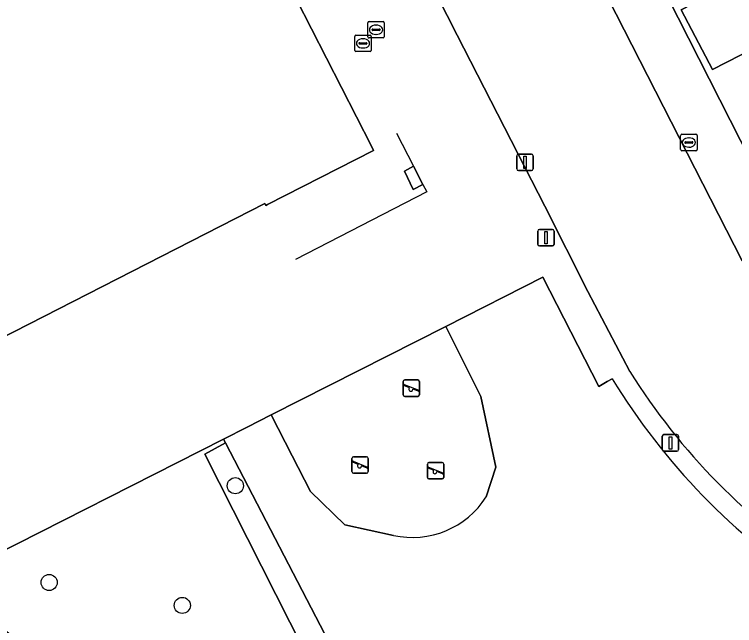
# Model space of a CAD drawing. Extents: x 158835 to 160077, y 386387 to 387778.
# Drawn here: x 159576.01 to 159619.66, y 387133.12 to 387170.14 of the extents above; entities that cross this region are included whole.
import ezdxf

# ---------------------------------------------------------------- set-up
doc = ezdxf.new("R2010")
doc.units = 0
for name, color, linetype in [('IMGEO_Boom', 7, 'Continuous'), ('IMGEO_Groenvoorziening', 7, 'Continuous'), ('IMGEO_Hek', 7, 'Continuous'), ('IMGEO_Kolk', 7, 'Continuous'), ('IMGEO_Lichtmast', 7, 'Continuous'), ('IMGEO_Muur', 7, 'Continuous'), ('IMGEO_Pand', 7, 'Continuous'), ('IMGEO_Rijbaan_lokaal_gesloten', 7, 'Continuous'), ('IMGEO_Rioolput', 7, 'Continuous'), ('IMGEO_Speelvoorziening', 7, 'Continuous'), ('IMGEO_Terreindeel_zand', 7, 'Continuous'), ('IMGEO_Voetpad_gesloten', 7, 'Continuous'), ('IMGEO_Voetpad_open', 7, 'Continuous')]:
    doc.layers.add(name, color=color, linetype=linetype)

msp = doc.modelspace()

# ---------------------------------------------------------------- linework, layer by layer
at = {"layer": 'IMGEO_Boom'}
for centre in [(159589.398, 387141.594), (159578.113, 387135.733), (159586.183, 387134.343)]:
    msp.add_circle(centre, 0.489, dxfattribs=at)
at = {"layer": 'IMGEO_Groenvoorziening'}
for points in [[(159616.432, 387170.417), (159618.326, 387166.796), (159637.326, 387176.529), (159635.526, 387180.185), (159628.499, 387176.608), (159624.941, 387174.817)], [(159588.805, 387144.197), (159587.559, 387143.504), (159609.89, 387099.368), (159608.394, 387098.461), (159612.704, 387088.493), (159616.633, 387090.636), (159607.397, 387108.413)]]:
    msp.add_lwpolyline(points, close=True, dxfattribs=at)
for points in [[(159612.242, 387148.068), (159611.948, 387147.897), (159611.436, 387147.6), (159608.049, 387154.217), (159602.161, 387151.237), (159604.285, 387146.99), (159605.196, 387142.711), (159604.607, 387140.926)], [(159598.982, 387138.582), (159596.031, 387139.227), (159593.952, 387141.248), (159592.843, 387143.41), (159591.576, 387145.879), (159590.126, 387145.145), (159588.69, 387144.418), (159588.805, 387144.197), (159607.397, 387108.413), (159609.423, 387109.592), (159621.965, 387116.886)], [(159609.89, 387099.368), (159587.559, 387143.504), (159588.805, 387144.197), (159588.69, 387144.418), (159573.359, 387136.658), (159571.327, 387140.633), (159569.254, 387139.606), (159569.017, 387139.489), (159572.466, 387135.143), (159572.796, 387134.727), (159575.794, 387132.584)]]:
    msp.add_lwpolyline(points, dxfattribs=at)
for centre, radius, start, end in [((159647.35, 387169.656), 41.214, 211.588, 236.5615), ((159600.125, 387143.76), 5.302, 257.5473, 327.6967)]:
    msp.add_arc(centre, radius, start, end, dxfattribs=at)
at = {"layer": 'IMGEO_Hek'}
msp.add_lwpolyline([(159588.805, 387144.197), (159607.397, 387108.413), (159616.633, 387090.636)], dxfattribs=at)
at = {"layer": 'IMGEO_Kolk'}
for p, q in [((159596.637, 387167.961), (159596.637, 387168.813)), ((159596.712, 387168.887), (159597.564, 387168.887)), ((159597.125, 387168.667), (159597.15, 387168.667)), ((159597.638, 387168.813), (159597.638, 387167.961)), ((159596.896, 387168.381), (159596.896, 387168.393)), ((159597.334, 387168.344), (159596.936, 387168.344)), ((159596.939, 387168.43), (159597.337, 387168.43)), ((159597.38, 387168.393), (159597.38, 387168.381)), ((159597.564, 387167.887), (159596.712, 387167.887)), ((159597.148, 387168.107), (159597.123, 387168.107)), ((159616.395, 387161.955), (159616.395, 387162.807)), ((159616.47, 387162.881), (159617.322, 387162.881)), ((159616.883, 387162.661), (159616.908, 387162.661)), ((159617.396, 387162.807), (159617.396, 387161.955)), ((159616.654, 387162.375), (159616.654, 387162.387)), ((159617.092, 387162.338), (159616.694, 387162.338)), ((159616.697, 387162.424), (159617.095, 387162.424)), ((159616.906, 387162.101), (159616.881, 387162.101)), ((159617.138, 387162.387), (159617.138, 387162.375)), ((159617.322, 387161.881), (159616.47, 387161.881))]:
    msp.add_line(p, q, dxfattribs=at)
for points in [[(159596.637, 387167.961), (159596.637, 387168.813)], [(159596.712, 387168.887), (159597.564, 387168.887)], [(159597.638, 387168.813), (159597.638, 387167.961)], [(159597.564, 387167.887), (159596.712, 387167.887)], [(159616.395, 387161.955), (159616.395, 387162.807)], [(159616.47, 387162.881), (159617.322, 387162.881)], [(159617.396, 387162.807), (159617.396, 387161.955)], [(159617.322, 387161.881), (159616.47, 387161.881)]]:
    msp.add_lwpolyline(points, dxfattribs=at)
for centre, radius, start, end in [((159596.714, 387168.811), 0.0765, 91.552, 178.448), ((159596.714, 387168.811), 0.0765, 91.552, 178.448), ((159597.562, 387168.811), 0.0765, 1.552, 88.448), ((159597.562, 387168.811), 0.0765, 1.552, 88.448), ((159596.936, 387168.39), 0.0403, 85.8775, 175.7526), ((159596.933, 387168.38), 0.0366, 178.938, 274.7102), ((159597.337, 387168.387), 0.043, 264.8664, 352.4533), ((159597.341, 387168.392), 0.0386, 1.7309, 96.639), ((159596.714, 387167.963), 0.0765, 181.552, 268.448), ((159596.714, 387167.963), 0.0765, 181.552, 268.448), ((159597.562, 387167.963), 0.0765, 271.552, 358.448), ((159597.562, 387167.963), 0.0765, 271.552, 358.448), ((159616.472, 387162.805), 0.0765, 91.552, 178.448), ((159616.472, 387162.805), 0.0765, 91.552, 178.448), ((159617.32, 387162.805), 0.0765, 1.552, 88.448), ((159617.32, 387162.805), 0.0765, 1.552, 88.448), ((159616.694, 387162.384), 0.0403, 85.8775, 175.7526), ((159616.691, 387162.374), 0.0366, 178.938, 274.7102), ((159617.095, 387162.381), 0.043, 264.8664, 352.4533), ((159617.099, 387162.386), 0.0386, 1.7309, 96.639), ((159616.472, 387161.957), 0.0765, 181.552, 268.448), ((159616.472, 387161.957), 0.0765, 181.552, 268.448), ((159617.32, 387161.957), 0.0765, 271.552, 358.448), ((159617.32, 387161.957), 0.0765, 271.552, 358.448)]:
    msp.add_arc(centre, radius, start, end, dxfattribs=at)
for centre, major_axis, ratio, start_param, end_param in [((159597.124, 387168.387), (-0.387, 0.002), 0.722429, 4.712389, 7.853982), ((159597.149, 387168.387), (-0.39, 0.002), 0.717154, 1.570796, 4.712389), ((159616.882, 387162.381), (-0.387, 0.002), 0.722429, 4.712389, 7.853982), ((159616.907, 387162.381), (-0.39, 0.002), 0.717154, 1.570796, 4.712389)]:
    msp.add_ellipse(centre, major_axis=major_axis, ratio=ratio, start_param=start_param, end_param=end_param, dxfattribs=at)
at = {"layer": 'IMGEO_Lichtmast'}
for p, q in [((159606.459, 387160.784), (159606.459, 387161.584)), ((159606.459, 387161.584), (159606.459, 387160.784)), ((159606.559, 387161.684), (159607.349, 387161.684)), ((159607.349, 387161.684), (159606.559, 387161.684)), ((159607.449, 387161.584), (159607.449, 387160.784)), ((159607.449, 387160.784), (159607.449, 387161.584)), ((159607.349, 387160.684), (159606.559, 387160.684)), ((159606.559, 387160.684), (159607.349, 387160.684)), ((159607.734, 387156.214), (159607.734, 387157.014)), ((159607.734, 387157.014), (159607.734, 387156.214)), ((159607.834, 387157.114), (159608.624, 387157.114)), ((159608.624, 387157.114), (159607.834, 387157.114)), ((159608.724, 387157.014), (159608.724, 387156.214)), ((159608.724, 387156.214), (159608.724, 387157.014)), ((159608.624, 387156.114), (159607.834, 387156.114)), ((159607.834, 387156.114), (159608.624, 387156.114)), ((159615.28, 387143.787), (159615.28, 387144.587)), ((159615.28, 387144.587), (159615.28, 387143.787)), ((159615.38, 387144.687), (159616.17, 387144.687)), ((159616.17, 387144.687), (159615.38, 387144.687)), ((159616.27, 387144.587), (159616.27, 387143.787)), ((159616.27, 387143.787), (159616.27, 387144.587)), ((159616.17, 387143.687), (159615.38, 387143.687)), ((159615.38, 387143.687), (159616.17, 387143.687))]:
    msp.add_line(p, q, dxfattribs=at)
for points in [[(159606.879, 387161.559), (159607.029, 387161.559), (159607.029, 387160.809), (159606.879, 387160.809), (159606.879, 387161.559)], [(159608.154, 387156.989), (159608.304, 387156.989), (159608.304, 387156.239), (159608.154, 387156.239), (159608.154, 387156.989)], [(159615.7, 387144.562), (159615.85, 387144.562), (159615.85, 387143.812), (159615.7, 387143.812), (159615.7, 387144.562)]]:
    msp.add_lwpolyline(points, dxfattribs=at)
for centre, start, end in [((159606.559, 387161.584), 90, 180), ((159606.559, 387161.584), 90, 180), ((159607.349, 387161.584), 0, 90), ((159607.349, 387161.584), 360, 90), ((159606.559, 387160.784), 180, 270), ((159606.559, 387160.784), 180, 270), ((159607.349, 387160.784), 270, 0), ((159607.349, 387160.784), 270, 0), ((159607.834, 387157.014), 90, 180), ((159607.834, 387157.014), 90, 180), ((159608.624, 387157.014), 0, 90), ((159608.624, 387157.014), 360, 90), ((159607.834, 387156.214), 180, 270), ((159607.834, 387156.214), 180, 270), ((159608.624, 387156.214), 270, 0), ((159608.624, 387156.214), 270, 0), ((159615.38, 387144.587), 90, 180), ((159615.38, 387144.587), 90, 180), ((159616.17, 387144.587), 0, 90), ((159616.17, 387144.587), 360, 90), ((159615.38, 387143.787), 180, 270), ((159615.38, 387143.787), 180, 270), ((159616.17, 387143.787), 270, 0), ((159616.17, 387143.787), 270, 0)]:
    msp.add_arc(centre, 0.1, start, end, dxfattribs=at)
at = {"layer": 'IMGEO_Muur'}
for points in [[(159599.171, 387162.942), (159600.208, 387160.944)], [(159600.208, 387160.944), (159599.645, 387160.652), (159600.189, 387159.546), (159600.763, 387159.835)], [(159600.763, 387159.835), (159601.013, 387159.392), (159593.046, 387155.291)]]:
    msp.add_lwpolyline(points, dxfattribs=at)
at = {"layer": 'IMGEO_Pand'}
msp.add_lwpolyline([(159577.801, 387175.857), (159577.897, 387175.668), (159562.957, 387168.061), (159562.826, 387168.318), (159562.501, 387168.153), (159566.041, 387161.202), (159566.091, 387161.104), (159566.225, 387161.172), (159572.395, 387149.094), (159591.185, 387158.692), (159591.249, 387158.568), (159591.347, 387158.618), (159597.785, 387161.907), (159597.659, 387162.154), (159591.291, 387174.62), (159587.963, 387181.133), (159587.725, 387181.01), (159578.245, 387176.084)], close=True, dxfattribs=at)
at = {"layer": 'IMGEO_Rijbaan_lokaal_gesloten'}
for points in [[(159566.285, 387241.015), (159567.044, 387239.315), (159567.086, 387239.219), (159567.129, 387239.123), (159567.171, 387239.026), (159567.179, 387239.01), (159567.186, 387238.994), (159567.193, 387238.978), (159567.238, 387238.878), (159567.283, 387238.779), (159567.328, 387238.679), (159567.496, 387238.318), (159568.485, 387236.19), (159578.603, 387216.404), (159588.284, 387197.472), (159595.815, 387182.684), (159597.982, 387178.474), (159602.851, 387168.892), (159608.161, 387158.52), (159610.766, 387153.366), (159613.317, 387148.522)], [(159620.125, 387155.225), (159603.405, 387187.924), (159576.335, 387240.884)]]:
    msp.add_lwpolyline(points, dxfattribs=at)
msp.add_arc((159645.922, 387168.767), 38.379, 211.8368, 237.59, dxfattribs=at)
at = {"layer": 'IMGEO_Rioolput'}
for p, q in [((159597.429, 387168.787), (159597.429, 387169.639)), ((159597.504, 387169.713), (159598.356, 387169.713)), ((159597.917, 387169.493), (159597.942, 387169.493)), ((159598.43, 387169.639), (159598.43, 387168.787)), ((159597.688, 387169.207), (159597.688, 387169.219)), ((159598.126, 387169.17), (159597.728, 387169.17)), ((159597.731, 387169.256), (159598.129, 387169.256)), ((159598.172, 387169.219), (159598.172, 387169.207)), ((159598.356, 387168.713), (159597.504, 387168.713)), ((159597.94, 387168.933), (159597.915, 387168.933))]:
    msp.add_line(p, q, dxfattribs=at)
for points in [[(159597.429, 387168.787), (159597.429, 387169.639)], [(159597.504, 387169.713), (159598.356, 387169.713)], [(159598.43, 387169.639), (159598.43, 387168.787)], [(159598.356, 387168.713), (159597.504, 387168.713)]]:
    msp.add_lwpolyline(points, dxfattribs=at)
for centre, radius, start, end in [((159597.506, 387169.637), 0.0765, 91.552, 178.448), ((159597.506, 387169.637), 0.0765, 91.552, 178.448), ((159598.354, 387169.637), 0.0765, 1.552, 88.448), ((159598.354, 387169.637), 0.0765, 1.552, 88.448), ((159597.728, 387169.216), 0.0403, 85.8775, 175.7526), ((159597.725, 387169.206), 0.0366, 178.938, 274.7102), ((159598.129, 387169.213), 0.043, 264.8664, 352.4533), ((159598.133, 387169.218), 0.0386, 1.7309, 96.639), ((159597.506, 387168.789), 0.0765, 181.552, 268.448), ((159597.506, 387168.789), 0.0765, 181.552, 268.448), ((159598.354, 387168.789), 0.0765, 271.552, 358.448), ((159598.354, 387168.789), 0.0765, 271.552, 358.448)]:
    msp.add_arc(centre, radius, start, end, dxfattribs=at)
for centre, major_axis, ratio, start_param, end_param in [((159597.916, 387169.213), (-0.387, 0.002), 0.722429, 4.712389, 7.853982), ((159597.941, 387169.213), (-0.39, 0.002), 0.717154, 1.570796, 4.712389)]:
    msp.add_ellipse(centre, major_axis=major_axis, ratio=ratio, start_param=start_param, end_param=end_param, dxfattribs=at)
at = {"layer": 'IMGEO_Speelvoorziening'}
for p, q in [((159599.572, 387147.1), (159599.572, 387147.9)), ((159599.572, 387147.9), (159599.572, 387147.1)), ((159599.955, 387147.528), (159599.616, 387147.665)), ((159599.641, 387147.725), (159600.517, 387147.372)), ((159599.672, 387148), (159600.462, 387148)), ((159600.462, 387148), (159599.672, 387148)), ((159600.562, 387147.9), (159600.562, 387147.1)), ((159600.562, 387147.1), (159600.562, 387147.9)), ((159600.493, 387147.312), (159600.153, 387147.449)), ((159600.462, 387147), (159599.672, 387147)), ((159599.672, 387147), (159600.462, 387147)), ((159596.469, 387142.45), (159596.469, 387143.25)), ((159596.469, 387143.25), (159596.469, 387142.45)), ((159596.569, 387143.35), (159597.359, 387143.35)), ((159597.359, 387143.35), (159596.569, 387143.35)), ((159597.459, 387143.25), (159597.459, 387142.45)), ((159597.459, 387142.45), (159597.459, 387143.25)), ((159596.852, 387142.878), (159596.513, 387143.015)), ((159596.538, 387143.075), (159597.414, 387142.722)), ((159601.039, 387142.101), (159601.039, 387142.901)), ((159601.039, 387142.901), (159601.039, 387142.101)), ((159601.139, 387143.001), (159601.929, 387143.001)), ((159601.929, 387143.001), (159601.139, 387143.001)), ((159602.029, 387142.901), (159602.029, 387142.101)), ((159602.029, 387142.101), (159602.029, 387142.901)), ((159597.39, 387142.662), (159597.05, 387142.799)), ((159601.422, 387142.529), (159601.083, 387142.666)), ((159601.108, 387142.726), (159601.984, 387142.373)), ((159601.96, 387142.313), (159601.62, 387142.45)), ((159597.359, 387142.35), (159596.569, 387142.35)), ((159596.569, 387142.35), (159597.359, 387142.35)), ((159601.929, 387142.001), (159601.139, 387142.001)), ((159601.139, 387142.001), (159601.929, 387142.001))]:
    msp.add_line(p, q, dxfattribs=at)
for centre, radius, start, end in [((159599.672, 387147.9), 0.1, 90, 180), ((159599.672, 387147.9), 0.1, 90, 180), ((159599.629, 387147.695), 0.0327, 68.078, 248.078), ((159600.462, 387147.9), 0.1, 0, 90), ((159600.462, 387147.9), 0.1, 360, 90), ((159600.034, 387147.438), 0.12, 130.9928, 5.1632), ((159600.505, 387147.342), 0.0327, 248.078, 68.078), ((159599.672, 387147.1), 0.1, 180, 270), ((159599.672, 387147.1), 0.1, 180, 270), ((159600.462, 387147.1), 0.1, 270, 0), ((159600.462, 387147.1), 0.1, 270, 0), ((159596.569, 387143.25), 0.1, 90, 180), ((159596.569, 387143.25), 0.1, 90, 180), ((159597.359, 387143.25), 0.1, 0, 90), ((159597.359, 387143.25), 0.1, 360, 90), ((159596.526, 387143.045), 0.0327, 68.078, 248.078), ((159596.931, 387142.788), 0.12, 130.9928, 5.1632), ((159601.139, 387142.901), 0.1, 90, 180), ((159601.139, 387142.901), 0.1, 90, 180), ((159601.929, 387142.901), 0.1, 0, 90), ((159601.929, 387142.901), 0.1, 360, 90), ((159596.569, 387142.45), 0.1, 180, 270), ((159596.569, 387142.45), 0.1, 180, 270), ((159597.359, 387142.45), 0.1, 270, 0), ((159597.359, 387142.45), 0.1, 270, 0), ((159597.402, 387142.692), 0.0327, 248.078, 68.078), ((159601.096, 387142.696), 0.0327, 68.078, 248.078), ((159601.501, 387142.439), 0.12, 130.9928, 5.1632), ((159601.972, 387142.343), 0.0327, 248.078, 68.078), ((159601.139, 387142.101), 0.1, 180, 270), ((159601.139, 387142.101), 0.1, 180, 270), ((159601.929, 387142.101), 0.1, 270, 0), ((159601.929, 387142.101), 0.1, 270, 0)]:
    msp.add_arc(centre, radius, start, end, dxfattribs=at)
at = {"layer": 'IMGEO_Terreindeel_zand'}
for points in [[(159602.161, 387151.237), (159591.576, 387145.879), (159592.843, 387143.41), (159593.952, 387141.248), (159596.031, 387139.227), (159598.982, 387138.582)], [(159604.607, 387140.926), (159605.196, 387142.711), (159604.285, 387146.99), (159602.161, 387151.237)]]:
    msp.add_lwpolyline(points, dxfattribs=at)
msp.add_arc((159600.125, 387143.76), 5.302, 257.5473, 327.6967, dxfattribs=at)
at = {"layer": 'IMGEO_Voetpad_gesloten'}
msp.add_lwpolyline([(159600.208, 387160.944), (159599.645, 387160.652), (159600.189, 387159.546), (159600.763, 387159.835)], close=True, dxfattribs=at)
at = {"layer": 'IMGEO_Voetpad_open'}
for points in [[(159633.888, 387274.406), (159636.749, 387268.911), (159598.521, 387249.211), (159598.563, 387249.121), (159608.328, 387230.081), (159590.329, 387220.848), (159591.736, 387218.097), (159611.057, 387228.115), (159616.058, 387218.329), (159596.683, 387208.421), (159622.557, 387157.541)], [(159622.557, 387157.541), (159596.683, 387208.421), (159591.736, 387218.097), (159590.329, 387220.848), (159580.592, 387239.89), (159578.26, 387244.634)], [(159613.317, 387148.522), (159610.766, 387153.366), (159608.161, 387158.52), (159602.851, 387168.892), (159597.982, 387178.474), (159595.815, 387182.684), (159588.284, 387197.472), (159578.603, 387216.404), (159568.485, 387236.19), (159567.496, 387238.318), (159567.328, 387238.679), (159567.283, 387238.779), (159567.238, 387238.878), (159567.193, 387238.978), (159567.186, 387238.994), (159567.179, 387239.01), (159567.171, 387239.026), (159567.129, 387239.123), (159567.086, 387239.219), (159567.044, 387239.315), (159566.285, 387241.015)], [(159576.335, 387240.884), (159603.405, 387187.924), (159620.125, 387155.225)], [(159573.359, 387136.658), (159588.69, 387144.418), (159590.126, 387145.145), (159591.576, 387145.879), (159602.161, 387151.237), (159608.049, 387154.217), (159611.436, 387147.6), (159611.948, 387147.897), (159612.242, 387148.068)]]:
    msp.add_lwpolyline(points, dxfattribs=at)
for points in [[(159624.941, 387174.817), (159624.517, 387175.602), (159616.948, 387171.728), (159598.318, 387208.253), (159605.868, 387212.142), (159605.52, 387212.805), (159609.072, 387214.661), (159609.449, 387213.945), (159617.023, 387217.783), (159635.651, 387181.266), (159628.105, 387177.418), (159628.499, 387176.608), (159635.526, 387180.185), (159637.326, 387176.529), (159618.326, 387166.796), (159616.432, 387170.417)], [(159572.395, 387149.094), (159566.225, 387161.172), (159566.091, 387161.104), (159566.041, 387161.202), (159562.501, 387168.153), (159562.826, 387168.318), (159562.957, 387168.061), (159577.897, 387175.668), (159577.801, 387175.857), (159578.245, 387176.084), (159587.725, 387181.01), (159587.963, 387181.133), (159591.291, 387174.62), (159597.659, 387162.154), (159597.785, 387161.907), (159591.347, 387158.618), (159591.249, 387158.568), (159591.185, 387158.692)], [(159600.763, 387159.835), (159600.189, 387159.546), (159599.645, 387160.652), (159600.208, 387160.944)]]:
    msp.add_lwpolyline(points, close=True, dxfattribs=at)
for centre, radius, start, end in [((159645.922, 387168.767), 38.379, 211.8368, 237.59), ((159647.35, 387169.656), 41.214, 211.588, 236.5615)]:
    msp.add_arc(centre, radius, start, end, dxfattribs=at)

doc.saveas('drawing.dxf')
